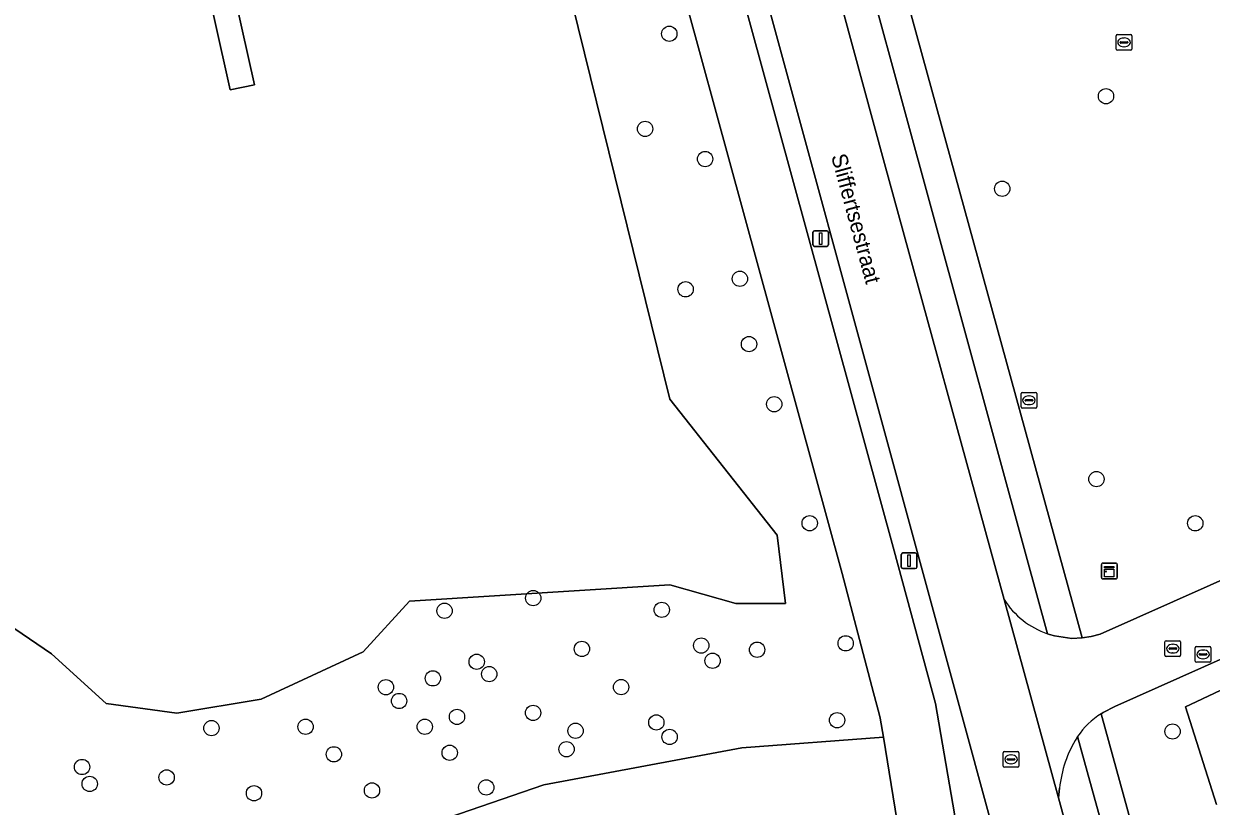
# Model space of a CAD drawing. Extents: x 156661 to 157576, y 383570 to 384425.
# Drawn here: x 157086.2 to 157162.1, y 383830.2 to 383880.2 of the extents above; entities that cross this region are included whole.
import ezdxf

# ---------------------------------------------------------------- set-up
doc = ezdxf.new("R2010")
doc.units = 0
for name, color, linetype in [('IMGEO_Berm_groen', 7, 'Continuous'), ('IMGEO_Boom', 7, 'Continuous'), ('IMGEO_Brandkraan', 7, 'Continuous'), ('IMGEO_Erf', 7, 'Continuous'), ('IMGEO_Fietspad_gesloten', 7, 'Continuous'), ('IMGEO_Groenvoorziening', 7, 'Continuous'), ('IMGEO_Kast', 7, 'Continuous'), ('IMGEO_Lichtmast', 7, 'Continuous'), ('IMGEO_Loofbos', 7, 'Continuous'), ('IMGEO_Openbare_ruimte_label', 7, 'Continuous'), ('IMGEO_Rijbaan_lokaal_open', 7, 'Continuous'), ('IMGEO_Rioolput', 7, 'Continuous'), ('IMGEO_Voetpad_open', 7, 'Continuous')]:
    doc.layers.add(name, color=color, linetype=linetype)

msp = doc.modelspace()

# ---------------------------------------------------------------- linework, layer by layer
at = {"layer": 'IMGEO_Berm_groen'}
for points in [[(157151.838, 383815.069), (157149.3, 383824.346), (157125.795, 383910.624), (157125.737, 383910.814), (157124.677, 383910.499), (157124.332, 383911.742), (157123.31, 383915.14), (157122.581, 383917.438)], [(157129.083, 383915.456), (157137.15, 383886.135), (157141.176, 383871.297), (157148.817, 383843.411)], [(157125.103, 383907.619), (157141.79, 383846.532), (157144.437, 383836.755), (157145.881, 383828.34)], [(157151.588, 383841.225), (157150.233, 383846.197), (157138.346, 383889.799)], [(157152.367, 383831.338), (157152.292, 383830.729), (157153.841, 383825.076), (157156.682, 383814.685), (157157.801, 383810.799), (157159.831, 383811.735), (157153.519, 383834.655)], [(157153.519, 383834.655), (157153.465, 383834.573)]]:
    msp.add_lwpolyline(points, dxfattribs=at)
for centre, radius, start, end in [((157153.344, 383846.3), 5.37, 212.54559, 250.91566), ((157159.87, 383830.595), 7.539, 148.15757, 174.34671)]:
    msp.add_arc(centre, radius, start, end, dxfattribs=at)
at = {"layer": 'IMGEO_Boom'}
for centre in [(157127.42, 383879.593), (157155.333, 383875.598), (157125.875, 383873.506), (157129.713, 383871.581), (157148.701, 383869.681), (157131.932, 383863.92), (157128.464, 383863.249), (157132.516, 383859.743), (157134.124, 383855.902), (157154.721, 383851.109), (157136.395, 383848.292), (157161.041, 383848.284), (157118.722, 383843.499), (157113.054, 383842.689), (157126.937, 383842.75), (157121.837, 383840.249), (157129.463, 383840.468), (157133.033, 383840.201), (157138.694, 383840.608), (157115.11, 383839.428), (157130.188, 383839.492), (157115.911, 383838.639), (157112.309, 383838.369), (157109.31, 383837.804), (157124.343, 383837.806), (157110.149, 383836.921), (157113.852, 383835.905), (157118.713, 383836.162), (157138.144, 383835.692), (157098.159, 383835.184), (157104.175, 383835.273), (157111.793, 383835.272), (157121.426, 383835.014), (157126.593, 383835.549), (157159.587, 383834.97), (157127.442, 383834.621), (157105.98, 383833.51), (157113.386, 383833.61), (157120.853, 383833.835), (157089.886, 383832.699), (157095.292, 383832.031), (157090.376, 383831.616), (157108.418, 383831.202), (157115.722, 383831.389), (157100.877, 383831.018)]:
    msp.add_circle(centre, 0.489, dxfattribs=at)
at = {"layer": 'IMGEO_Brandkraan'}
for p, q in [((157155.986, 383878.615), (157155.986, 383879.467)), ((157156.061, 383879.541), (157156.913, 383879.541)), ((157156.987, 383879.467), (157156.987, 383878.615)), ((157156.245, 383879.035), (157156.245, 383879.047)), ((157156.683, 383878.998), (157156.285, 383878.998)), ((157156.288, 383879.084), (157156.686, 383879.084)), ((157156.497, 383878.761), (157156.472, 383878.761)), ((157156.474, 383879.321), (157156.499, 383879.321)), ((157156.729, 383879.047), (157156.729, 383879.035)), ((157156.913, 383878.541), (157156.061, 383878.541)), ((157149.905, 383855.726), (157149.905, 383856.578)), ((157149.98, 383856.652), (157150.832, 383856.652)), ((157150.906, 383856.578), (157150.906, 383855.726)), ((157150.164, 383856.146), (157150.164, 383856.158)), ((157150.602, 383856.109), (157150.204, 383856.109)), ((157150.207, 383856.195), (157150.605, 383856.195)), ((157150.416, 383855.872), (157150.391, 383855.872)), ((157150.393, 383856.432), (157150.418, 383856.432)), ((157150.648, 383856.158), (157150.648, 383856.146)), ((157150.832, 383855.652), (157149.98, 383855.652))]:
    msp.add_line(p, q, dxfattribs=at)
for points in [[(157155.986, 383878.615), (157155.986, 383879.467)], [(157156.061, 383879.541), (157156.913, 383879.541)], [(157156.987, 383879.467), (157156.987, 383878.615)], [(157156.913, 383878.541), (157156.061, 383878.541)], [(157149.905, 383855.726), (157149.905, 383856.578)], [(157149.98, 383856.652), (157150.832, 383856.652)], [(157150.906, 383856.578), (157150.906, 383855.726)], [(157150.832, 383855.652), (157149.98, 383855.652)]]:
    msp.add_lwpolyline(points, dxfattribs=at)
for centre, radius, start, end in [((157156.063, 383879.465), 0.0765, 91.55205, 178.44795), ((157156.063, 383879.465), 0.0765, 91.55205, 178.44795), ((157156.911, 383879.465), 0.0765, 1.55205, 88.44795), ((157156.911, 383879.465), 0.0765, 1.55205, 88.44795), ((157156.063, 383878.617), 0.0765, 181.55205, 268.44795), ((157156.063, 383878.617), 0.0765, 181.55205, 268.44795), ((157156.285, 383879.044), 0.0403, 85.87752, 175.75265), ((157156.282, 383879.034), 0.0366, 178.93798, 274.71019), ((157156.686, 383879.041), 0.043, 264.86636, 352.45326), ((157156.69, 383879.046), 0.0386, 1.73085, 96.63898), ((157156.911, 383878.617), 0.0765, 271.55205, 358.44795), ((157156.911, 383878.617), 0.0765, 271.55205, 358.44795), ((157149.982, 383856.576), 0.0765, 91.55205, 178.44795), ((157149.982, 383856.576), 0.0765, 91.55205, 178.44795), ((157150.83, 383856.576), 0.0765, 1.55205, 88.44795), ((157150.83, 383856.576), 0.0765, 1.55205, 88.44795), ((157150.204, 383856.155), 0.0403, 85.87752, 175.75265), ((157150.201, 383856.145), 0.0366, 178.93798, 274.71019), ((157150.605, 383856.152), 0.043, 264.86636, 352.45326), ((157150.609, 383856.157), 0.0386, 1.73085, 96.63898), ((157149.982, 383855.728), 0.0765, 181.55205, 268.44795), ((157149.982, 383855.728), 0.0765, 181.55205, 268.44795), ((157150.83, 383855.728), 0.0765, 271.55205, 358.44795), ((157150.83, 383855.728), 0.0765, 271.55205, 358.44795)]:
    msp.add_arc(centre, radius, start, end, dxfattribs=at)
for centre, major_axis, ratio, start_param, end_param in [((157156.473, 383879.041), (-0.387, 0.002), 0.722429, 4.712389, 7.853982), ((157156.498, 383879.041), (-0.39, 0.002), 0.717154, 1.570796, 4.712389), ((157150.392, 383856.152), (-0.387, 0.002), 0.722429, 4.712389, 7.853982), ((157150.417, 383856.152), (-0.39, 0.002), 0.717154, 1.570796, 4.712389)]:
    msp.add_ellipse(centre, major_axis=major_axis, ratio=ratio, start_param=start_param, end_param=end_param, dxfattribs=at)
at = {"layer": 'IMGEO_Erf'}
msp.add_lwpolyline([(157166.456, 383839.4), (157160.744, 383836.697), (157160.414, 383836.55), (157162.399, 383830.305)], dxfattribs=at)
at = {"layer": 'IMGEO_Fietspad_gesloten'}
for points in [[(157121.363, 383907.733), (157138.465, 383845.068), (157140.48, 383837.452), (157140.837, 383836.103), (157140.909, 383835.831), (157141.11, 383834.602), (157142.354, 383826.982)], [(157145.881, 383828.34), (157144.437, 383836.755), (157141.79, 383846.532), (157125.103, 383907.619)]]:
    msp.add_lwpolyline(points, dxfattribs=at)
at = {"layer": 'IMGEO_Groenvoorziening'}
for points in [[(157136.032, 383905.936), (157140.251, 383890.375), (157153.812, 383840.967), (157154.389, 383841.05), (157154.951, 383841.199), (157164.329, 383845.363)], [(157057.767, 383858.53), (157065.965, 383853.982), (157071.375, 383853.718), (157076.52, 383846.989), (157084.173, 383842.503), (157087.933, 383839.93), (157091.43, 383836.764), (157095.948, 383836.137), (157101.325, 383837.028), (157107.856, 383840.062), (157110.825, 383843.295), (157127.449, 383844.35), (157131.671, 383843.163), (157134.838, 383843.163), (157134.31, 383847.517), (157127.449, 383856.225), (157118.477, 383892.64)], [(157165.775, 383840.978), (157155.906, 383836.57), (157155.154, 383836.189), (157155.023, 383836.109), (157158.13, 383824.776), (157161.525, 383812.481), (157162.178, 383810.117)], [(157162.399, 383830.305), (157160.414, 383836.55), (157160.744, 383836.697), (157166.456, 383839.4)], [(157142.354, 383826.982), (157141.11, 383834.602), (157132.067, 383833.927), (157119.401, 383831.552), (157103.304, 383826.011), (157098.818, 383826.275), (157097.235, 383822.976), (157098.554, 383816.775), (157100.533, 383804.768), (157104.049, 383785.763), (157104.143, 383785.797), (157105.384, 383786.242), (157104.589, 383788.529), (157105.35, 383788.768), (157105.72, 383787.744), (157106.154, 383786.545), (157106.189, 383786.447), (157110.766, 383787.61), (157115.647, 383788.738)]]:
    msp.add_lwpolyline(points, dxfattribs=at)
msp.add_lwpolyline([(157096.401, 383889.329), (157097.999, 383889.422), (157100.914, 383876.329), (157099.351, 383876.008)], close=True, dxfattribs=at)
at = {"layer": 'IMGEO_Kast'}
for p, q in [((157155.045, 383844.808), (157155.045, 383845.649)), ((157155.045, 383845.649), (157155.045, 383844.808)), ((157155.12, 383845.733), (157155.961, 383845.733)), ((157155.961, 383845.733), (157155.12, 383845.733)), ((157156.045, 383845.658), (157156.045, 383844.817)), ((157156.045, 383844.817), (157156.045, 383845.658)), ((157155.97, 383844.733), (157155.129, 383844.733)), ((157155.129, 383844.733), (157155.97, 383844.733))]:
    msp.add_line(p, q, dxfattribs=at)
for points in [[(157155.24, 383845.523), (157155.84, 383845.523), (157155.84, 383845.438), (157155.24, 383845.438), (157155.24, 383845.523)], [(157155.24, 383845.348), (157155.84, 383845.348), (157155.84, 383844.859), (157155.24, 383844.859), (157155.24, 383845.348)]]:
    msp.add_lwpolyline(points, dxfattribs=at)
msp.add_circle((157155.324, 383845.197), 0.0377, dxfattribs=at)
for centre, start, end in [((157155.123, 383845.655), 92.4484, 184.28452), ((157155.123, 383845.655), 92.4484, 184.28452), ((157155.967, 383845.655), 2.4484, 94.28452), ((157155.967, 383845.655), 2.4484, 94.28452), ((157155.123, 383844.811), 182.4484, 274.28452), ((157155.123, 383844.811), 182.4484, 274.28452), ((157155.967, 383844.811), 272.4484, 4.28452), ((157155.967, 383844.811), 272.4484, 4.28452)]:
    msp.add_arc(centre, 0.0779, start, end, dxfattribs=at)
at = {"layer": 'IMGEO_Lichtmast'}
for p, q in [((157136.601, 383866.093), (157136.601, 383866.893)), ((157136.601, 383866.893), (157136.601, 383866.093)), ((157136.701, 383866.993), (157137.491, 383866.993)), ((157137.491, 383866.993), (157136.701, 383866.993)), ((157137.591, 383866.893), (157137.591, 383866.093)), ((157137.591, 383866.093), (157137.591, 383866.893)), ((157137.491, 383865.993), (157136.701, 383865.993)), ((157136.701, 383865.993), (157137.491, 383865.993)), ((157142.25, 383845.487), (157142.25, 383846.287)), ((157142.25, 383846.287), (157142.25, 383845.487)), ((157142.35, 383846.387), (157143.14, 383846.387)), ((157143.14, 383846.387), (157142.35, 383846.387)), ((157143.24, 383846.287), (157143.24, 383845.487)), ((157143.24, 383845.487), (157143.24, 383846.287)), ((157143.14, 383845.387), (157142.35, 383845.387)), ((157142.35, 383845.387), (157143.14, 383845.387))]:
    msp.add_line(p, q, dxfattribs=at)
for points in [[(157137.021, 383866.868), (157137.171, 383866.868), (157137.171, 383866.118), (157137.021, 383866.118), (157137.021, 383866.868)], [(157142.67, 383846.262), (157142.82, 383846.262), (157142.82, 383845.512), (157142.67, 383845.512), (157142.67, 383846.262)]]:
    msp.add_lwpolyline(points, dxfattribs=at)
for centre, start, end in [((157136.701, 383866.893), 90, 180), ((157136.701, 383866.893), 90, 180), ((157137.491, 383866.893), 0, 90), ((157137.491, 383866.893), 360, 90), ((157136.701, 383866.093), 180, 270), ((157136.701, 383866.093), 180, 270), ((157137.491, 383866.093), 270, 0), ((157137.491, 383866.093), 270, 0), ((157142.35, 383846.287), 90, 180), ((157142.35, 383846.287), 90, 180), ((157143.14, 383846.287), 0, 90), ((157143.14, 383846.287), 360, 90), ((157142.35, 383845.487), 180, 270), ((157142.35, 383845.487), 180, 270), ((157143.14, 383845.487), 270, 0), ((157143.14, 383845.487), 270, 0)]:
    msp.add_arc(centre, 0.1, start, end, dxfattribs=at)
at = {"layer": 'IMGEO_Loofbos'}
for points in [[(157100.533, 383804.768), (157098.554, 383816.775), (157097.235, 383822.976), (157098.818, 383826.275), (157103.304, 383826.011), (157119.401, 383831.552), (157132.067, 383833.927), (157141.11, 383834.602), (157140.909, 383835.831), (157140.837, 383836.103), (157140.48, 383837.452), (157138.465, 383845.068), (157121.363, 383907.733)], [(157118.477, 383892.64), (157127.449, 383856.225), (157134.31, 383847.517), (157134.838, 383843.163), (157131.671, 383843.163), (157127.449, 383844.35), (157110.825, 383843.295), (157107.856, 383840.062), (157101.325, 383837.028), (157095.948, 383836.137), (157091.43, 383836.764), (157087.933, 383839.93), (157084.173, 383842.503), (157076.52, 383846.989), (157071.375, 383853.718), (157065.965, 383853.982), (157057.767, 383858.53)]]:
    msp.add_lwpolyline(points, dxfattribs=at)
at = {"layer": 'IMGEO_Rijbaan_lokaal_open'}
for points in [[(157123.761, 383917.329), (157125.737, 383910.814), (157125.795, 383910.624), (157149.3, 383824.346), (157151.838, 383815.069)], [(157152.292, 383830.729), (157148.817, 383843.411), (157141.176, 383871.297), (157137.15, 383886.135), (157129.083, 383915.456)], [(157195.261, 383854.066), (157203.743, 383857.815), (157209.005, 383860.154), (157211.163, 383861.098), (157218.09, 383864.153), (157220.273, 383865.112), (157222.739, 383866.221), (157224.476, 383866.975), (157222.581, 383871.155), (157200.633, 383861.445), (157164.329, 383845.363), (157154.951, 383841.199), (157154.389, 383841.05), (157153.812, 383840.967), (157153.156, 383840.918), (157152.032, 383841.081), (157151.722, 383841.182), (157151.588, 383841.225)], [(157155.023, 383836.109), (157155.154, 383836.189), (157155.906, 383836.57), (157165.775, 383840.978), (157195.261, 383854.066)], [(157148.817, 383843.411), (157152.292, 383830.729), (157152.367, 383831.338)], [(157153.465, 383834.573), (157153.519, 383834.655)], [(157163.363, 383795.405), (157160.873, 383801.863), (157158.529, 383808.484), (157157.801, 383810.799), (157156.682, 383814.685), (157153.841, 383825.076), (157152.292, 383830.729)]]:
    msp.add_lwpolyline(points, dxfattribs=at)
for centre, radius, start, end in [((157153.344, 383846.3), 5.37, 212.54559, 250.91566), ((157157.716, 383831.818), 5.066, 122.11553, 145.94767), ((157159.87, 383830.595), 7.539, 148.15757, 174.34671)]:
    msp.add_arc(centre, radius, start, end, dxfattribs=at)
at = {"layer": 'IMGEO_Rioolput'}
for p, q in [((157159.102, 383839.844), (157159.102, 383840.696)), ((157159.177, 383840.77), (157160.029, 383840.77)), ((157160.103, 383840.696), (157160.103, 383839.844)), ((157159.361, 383840.264), (157159.361, 383840.276)), ((157159.799, 383840.227), (157159.401, 383840.227)), ((157159.404, 383840.313), (157159.802, 383840.313)), ((157159.613, 383839.99), (157159.588, 383839.99)), ((157159.59, 383840.55), (157159.615, 383840.55)), ((157159.845, 383840.276), (157159.845, 383840.264)), ((157161.039, 383839.475), (157161.039, 383840.327)), ((157161.114, 383840.401), (157161.966, 383840.401)), ((157161.298, 383839.895), (157161.298, 383839.907)), ((157161.341, 383839.944), (157161.739, 383839.944)), ((157161.527, 383840.181), (157161.552, 383840.181)), ((157161.782, 383839.907), (157161.782, 383839.895)), ((157162.04, 383840.327), (157162.04, 383839.475)), ((157160.029, 383839.77), (157159.177, 383839.77)), ((157161.966, 383839.401), (157161.114, 383839.401)), ((157161.736, 383839.858), (157161.338, 383839.858)), ((157161.55, 383839.621), (157161.525, 383839.621)), ((157148.766, 383832.763), (157148.766, 383833.615)), ((157148.841, 383833.689), (157149.693, 383833.689)), ((157149.025, 383833.183), (157149.025, 383833.195)), ((157149.463, 383833.146), (157149.065, 383833.146)), ((157149.068, 383833.232), (157149.466, 383833.232)), ((157149.254, 383833.469), (157149.279, 383833.469)), ((157149.509, 383833.195), (157149.509, 383833.183)), ((157149.767, 383833.615), (157149.767, 383832.763)), ((157149.693, 383832.689), (157148.841, 383832.689)), ((157149.277, 383832.909), (157149.252, 383832.909))]:
    msp.add_line(p, q, dxfattribs=at)
for points in [[(157159.102, 383839.844), (157159.102, 383840.696)], [(157159.177, 383840.77), (157160.029, 383840.77)], [(157160.103, 383840.696), (157160.103, 383839.844)], [(157161.039, 383839.475), (157161.039, 383840.327)], [(157161.114, 383840.401), (157161.966, 383840.401)], [(157162.04, 383840.327), (157162.04, 383839.475)], [(157160.029, 383839.77), (157159.177, 383839.77)], [(157161.966, 383839.401), (157161.114, 383839.401)], [(157148.766, 383832.763), (157148.766, 383833.615)], [(157148.841, 383833.689), (157149.693, 383833.689)], [(157149.767, 383833.615), (157149.767, 383832.763)], [(157149.693, 383832.689), (157148.841, 383832.689)]]:
    msp.add_lwpolyline(points, dxfattribs=at)
for centre, radius, start, end in [((157159.179, 383840.694), 0.0765, 91.55205, 178.44795), ((157159.179, 383840.694), 0.0765, 91.55205, 178.44795), ((157160.027, 383840.694), 0.0765, 1.55205, 88.44795), ((157160.027, 383840.694), 0.0765, 1.55205, 88.44795), ((157159.401, 383840.273), 0.0403, 85.87752, 175.75265), ((157159.398, 383840.263), 0.0366, 178.93798, 274.71019), ((157159.802, 383840.27), 0.043, 264.86636, 352.45326), ((157159.806, 383840.275), 0.0386, 1.73085, 96.63898), ((157161.116, 383840.325), 0.0765, 91.55205, 178.44795), ((157161.116, 383840.325), 0.0765, 91.55205, 178.44795), ((157161.338, 383839.904), 0.0403, 85.87752, 175.75265), ((157161.335, 383839.894), 0.0366, 178.93798, 274.71019), ((157161.739, 383839.901), 0.043, 264.86636, 352.45326), ((157161.743, 383839.906), 0.0386, 1.73085, 96.63898), ((157161.964, 383840.325), 0.0765, 1.55205, 88.44795), ((157161.964, 383840.325), 0.0765, 1.55205, 88.44795), ((157159.179, 383839.846), 0.0765, 181.55205, 268.44795), ((157159.179, 383839.846), 0.0765, 181.55205, 268.44795), ((157160.027, 383839.846), 0.0765, 271.55205, 358.44795), ((157160.027, 383839.846), 0.0765, 271.55205, 358.44795), ((157161.116, 383839.477), 0.0765, 181.55205, 268.44795), ((157161.116, 383839.477), 0.0765, 181.55205, 268.44795), ((157161.964, 383839.477), 0.0765, 271.55205, 358.44795), ((157161.964, 383839.477), 0.0765, 271.55205, 358.44795), ((157148.843, 383833.613), 0.0765, 91.55205, 178.44795), ((157148.843, 383833.613), 0.0765, 91.55205, 178.44795), ((157149.065, 383833.192), 0.0403, 85.87752, 175.75265), ((157149.062, 383833.182), 0.0366, 178.93798, 274.71019), ((157149.466, 383833.189), 0.043, 264.86636, 352.45326), ((157149.47, 383833.194), 0.0386, 1.73085, 96.63898), ((157149.691, 383833.613), 0.0765, 1.55205, 88.44795), ((157149.691, 383833.613), 0.0765, 1.55205, 88.44795), ((157148.843, 383832.765), 0.0765, 181.55205, 268.44795), ((157148.843, 383832.765), 0.0765, 181.55205, 268.44795), ((157149.691, 383832.765), 0.0765, 271.55205, 358.44795), ((157149.691, 383832.765), 0.0765, 271.55205, 358.44795)]:
    msp.add_arc(centre, radius, start, end, dxfattribs=at)
for centre, major_axis, ratio, start_param, end_param in [((157159.589, 383840.27), (-0.387, 0.002), 0.722429, 4.712389, 7.853982), ((157159.614, 383840.27), (-0.39, 0.002), 0.717154, 1.570796, 4.712389), ((157161.526, 383839.901), (-0.387, 0.002), 0.722429, 4.712389, 7.853982), ((157161.551, 383839.901), (-0.39, 0.002), 0.717154, 1.570796, 4.712389), ((157149.253, 383833.189), (-0.387, 0.002), 0.722429, 4.712389, 7.853982), ((157149.278, 383833.189), (-0.39, 0.002), 0.717154, 1.570796, 4.712389)]:
    msp.add_ellipse(centre, major_axis=major_axis, ratio=ratio, start_param=start_param, end_param=end_param, dxfattribs=at)
at = {"layer": 'IMGEO_Voetpad_open'}
for points in [[(157131.455, 383914.488), (157132.306, 383911.778), (157132.538, 383911.039), (157138.346, 383889.799), (157150.233, 383846.197), (157151.588, 383841.225), (157151.722, 383841.182), (157152.032, 383841.081), (157153.156, 383840.918), (157153.812, 383840.967), (157140.251, 383890.375)], [(157158.13, 383824.776), (157155.023, 383836.109)], [(157153.519, 383834.655), (157159.831, 383811.735), (157157.801, 383810.799), (157158.529, 383808.484), (157160.463, 383809.429), (157162.079, 383803.555)]]:
    msp.add_lwpolyline(points, dxfattribs=at)
msp.add_lwpolyline([(157099.351, 383876.008), (157100.914, 383876.329), (157097.999, 383889.422), (157096.401, 383889.329)], close=True, dxfattribs=at)
msp.add_arc((157157.716, 383831.818), 5.066, 122.11553, 145.94767, dxfattribs=at)

# ---------------------------------------------------------------- texts
at = {"layer": 'IMGEO_Openbare_ruimte_label'}
msp.add_text('Sliffertsestraat', height=1, rotation=285.24507, dxfattribs=at).set_placement((157137.755, 383871.768))

doc.saveas('drawing.dxf')
